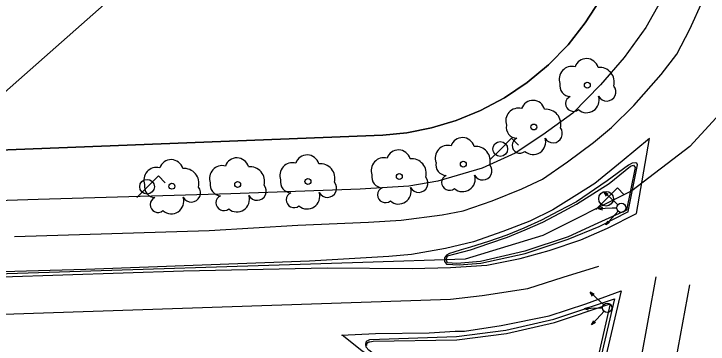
# Model space of a CAD drawing. Extents: x 282771 to 285132, y 4823109 to 4825496.
# Drawn here: x 284540 to 284599.9, y 4824257.9 to 4824286.4 of the extents above; entities that cross this region are included whole.
import ezdxf

# ---------------------------------------------------------------- set-up
doc = ezdxf.new("R2010")
doc.units = 0
for name, color, linetype in [('ACERA-BORDILLO', 7, 'Continuous'), ('ARBOL', 7, 'Continuous'), ('BORDILLO', 7, 'Continuous'), ('CALLE-EJE', 7, 'Continuous'), ('FAROLA', 7, 'Continuous'), ('PARQUE-JARDIN-AREA', 7, 'Continuous'), ('SEMAFORO', 7, 'Continuous'), ('SENAL-VIARIA', 7, 'Continuous'), ('ZONA-VERDE', 7, 'Continuous')]:
    doc.layers.add(name, color=color, linetype=linetype)

msp = doc.modelspace()

# ---------------------------------------------------------------- linework, layer by layer
at = {"layer": 'ACERA-BORDILLO'}
msp.add_lwpolyline([(284542.075, 4824270.385), (284446.225, 4824267.322), (284355.275, 4824263.532), (284352.136, 4824263.432), (284312.746, 4824262.162), (284288.826, 4824261.332), (284273.166, 4824260.272), (284211.617, 4824254.812), (284179.067, 4824252.272), (284149.258, 4824249.552)], dxfattribs=at)
at = {"layer": 'ARBOL'}
for centre in [(284589.469, 4824280.263), (284584.853, 4824276.652), (284578.768, 4824273.442), (284573.243, 4824272.374), (284553.619, 4824271.534), (284559.29, 4824271.689), (284565.359, 4824271.943)]:
    msp.add_circle(centre, 0.255, dxfattribs=at)
for centre, radius, start, end in [((284589.399, 4824281.523), 1.038, 15.64228, 161.38435), ((284588.139, 4824280.793), 1.097, 75.4318, 200.55608), ((284590.529, 4824280.523), 1.272, 345.03273, 95.79925), ((284588.029, 4824280.223), 0.935, 168.59898, 268.13236), ((284591.139, 4824279.693), 0.797, 208.96246, 38.99103), ((284584.783, 4824277.912), 1.038, 15.64228, 161.38435), ((284588.269, 4824278.673), 0.672, 113.73672, 309.4725), ((284589.409, 4824278.973), 1.086, 228.95447, 17.92796), ((284583.523, 4824277.182), 1.097, 75.4318, 200.55608), ((284585.913, 4824276.912), 1.272, 345.03273, 95.79925), ((284583.413, 4824276.612), 0.935, 168.59898, 268.13236), ((284586.523, 4824276.082), 0.797, 208.96246, 38.99103), ((284578.698, 4824274.702), 1.038, 15.64228, 161.38435), ((284583.653, 4824275.062), 0.672, 113.73672, 309.4725), ((284584.793, 4824275.362), 1.086, 228.95447, 17.92796), ((284577.438, 4824273.972), 1.097, 75.4318, 200.55608), ((284579.828, 4824273.702), 1.272, 345.03273, 95.79925), ((284565.289, 4824273.203), 1.038, 15.64228, 161.38435), ((284573.173, 4824273.634), 1.038, 15.64228, 161.38435), ((284553.549, 4824272.794), 1.038, 15.64228, 161.38435), ((284559.22, 4824272.949), 1.038, 15.64228, 161.38435), ((284564.029, 4824272.473), 1.097, 75.4318, 200.55608), ((284571.913, 4824272.904), 1.097, 75.4318, 200.55608), ((284574.303, 4824272.634), 1.272, 345.03273, 95.79925), ((284577.328, 4824273.402), 0.935, 168.59898, 268.13236), ((284552.289, 4824272.064), 1.097, 75.4318, 200.55608), ((284554.679, 4824271.794), 1.272, 345.03273, 95.79925), ((284557.96, 4824272.219), 1.097, 75.4318, 200.55608), ((284560.35, 4824271.949), 1.272, 345.03273, 95.79925), ((284566.419, 4824272.203), 1.272, 345.03273, 95.79925), ((284580.438, 4824272.872), 0.797, 208.96246, 38.99103), ((284571.803, 4824272.334), 0.935, 168.59898, 268.13236), ((284577.568, 4824271.852), 0.672, 113.73672, 309.4725), ((284578.708, 4824272.152), 1.086, 228.95447, 17.92796), ((284557.85, 4824271.649), 0.935, 168.59898, 268.13236), ((284563.919, 4824271.903), 0.935, 168.59898, 268.13236), ((284567.029, 4824271.373), 0.797, 208.96246, 38.99103), ((284574.913, 4824271.804), 0.797, 208.96246, 38.99103), ((284552.179, 4824271.494), 0.935, 168.59898, 268.13236), ((284555.289, 4824270.964), 0.797, 208.96246, 38.99103), ((284560.96, 4824271.119), 0.797, 208.96246, 38.99103), ((284572.043, 4824270.784), 0.672, 113.73672, 309.4725), ((284573.183, 4824271.084), 1.086, 228.95447, 17.92796), ((284552.419, 4824269.944), 0.672, 113.73672, 309.4725), ((284553.559, 4824270.244), 1.086, 228.95447, 17.92796), ((284558.09, 4824270.099), 0.672, 113.73672, 309.4725), ((284559.23, 4824270.399), 1.086, 228.95447, 17.92796), ((284564.159, 4824270.353), 0.672, 113.73672, 309.4725), ((284565.299, 4824270.653), 1.086, 228.95447, 17.92796)]:
    msp.add_arc(centre, radius, start, end, dxfattribs=at)
at = {"layer": 'BORDILLO'}
for points in [[(284596.43, 4824288.637), (284594.507, 4824285.245), (284592.662, 4824282.67), (284590.616, 4824280.294), (284588.232, 4824277.86), (284585.64, 4824275.967), (284583.254, 4824274.403), (284580.394, 4824273.106), (284576.568, 4824271.974), (284574.058, 4824271.542), (284569.862, 4824271.295), (284558.717, 4824270.879), (284542.075, 4824270.385)], [(284593.002, 4824269.353), (284593.81, 4824273.386), (284593.739, 4824273.538), (284593.586, 4824273.562), (284593.328, 4824273.527), (284593.034, 4824273.35), (284591.183, 4824272.012), (284588.523, 4824270.188), (284586.985, 4824269.373), (284585.53, 4824268.608), (284584, 4824267.921), (284582.519, 4824267.3), (284580.934, 4824266.765), (284579.38, 4824266.275), (284578.569, 4824266.051), (284577.958, 4824265.851), (284577.57, 4824265.722), (284577.311, 4824265.569), (284577.135, 4824265.346), (284577.156, 4824265.03), (284577.309, 4824264.807), (284578.405, 4824264.758), (284580.274, 4824264.887), (284584.118, 4824265.722), (284587.818, 4824266.954), (284590.503, 4824268.062), (284593.025, 4824269.353)], [(284571.01, 4824257.054), (284570.604, 4824257.361), (284570.385, 4824257.626), (284570.343, 4824257.895), (284570.416, 4824258.15), (284570.686, 4824258.303), (284578.183, 4824258.562), (284582.443, 4824259.112), (284586.573, 4824260.062), (284591.815, 4824261.82), (284585.894, 4824236.426), (284585.623, 4824236.12), (284585.247, 4824236.108), (284584.904, 4824236.249), (284584.308, 4824238.904), (284583.444, 4824241.106), (284582.251, 4824243.514), (284580.69, 4824246.469), (284579.435, 4824248.341), (284577.396, 4824251.137), (284575.544, 4824253.257), (284573.197, 4824255.381), (284571.014, 4824257.058)]]:
    msp.add_lwpolyline(points, dxfattribs=at)
at = {"layer": 'CALLE-EJE'}
msp.add_lwpolyline([(284608.711, 4824286.137), (284605.802, 4824283.103), (284598.32, 4824274.971), (284593.314, 4824271.137), (284585.621, 4824267.292), (284578.923, 4824265.224), (284570.099, 4824264.952), (284539.401, 4824263.955), (284531.28, 4824263.714), (284458.501, 4824260.827)], dxfattribs=at)
at = {"layer": 'FAROLA'}
for p, q in [((284582.933, 4824275.682), (284581.993, 4824274.752)), ((284583.523, 4824275.092), (284582.933, 4824275.682)), ((284581.993, 4824274.752), (284581.063, 4824273.812)), ((284552.453, 4824272.422), (284551.513, 4824271.492)), ((284553.043, 4824271.832), (284552.453, 4824272.422)), ((284551.513, 4824271.492), (284550.583, 4824270.552)), ((284592.072, 4824271.384), (284591.132, 4824270.454)), ((284592.662, 4824270.794), (284592.072, 4824271.384)), ((284591.132, 4824270.454), (284590.202, 4824269.514))]:
    msp.add_line(p, q, dxfattribs=at)
for centre in [(284581.953, 4824274.752), (284551.473, 4824271.492), (284591.092, 4824270.454)]:
    msp.add_circle(centre, 0.637, dxfattribs=at)
at = {"layer": 'PARQUE-JARDIN-AREA'}
msp.add_lwpolyline([(284590.577, 4824287.668), (284589.297, 4824285.645), (284587.806, 4824283.755), (284586.127, 4824282.031), (284584.288, 4824280.499), (284582.322, 4824279.179), (284580.265, 4824278.083), (284578.153, 4824277.215), (284576.022, 4824276.575), (284573.903, 4824276.152), (284571.826, 4824275.933), (284538.686, 4824274.65), (284524.721, 4824274.128), (284380.49, 4824267.085)], dxfattribs=at)
at = {"layer": 'SEMAFORO'}
for p, q in [((284591.811, 4824270.21), (284590.922, 4824271.016)), ((284591.136, 4824270.687), (284590.922, 4824271.016)), ((284591.271, 4824270.835), (284590.922, 4824271.016)), ((284592.107, 4824269.941), (284591.811, 4824270.21)), ((284590.787, 4824269.707), (284590.411, 4824269.576)), ((284591.612, 4824269.634), (284590.411, 4824269.576)), ((284590.798, 4824269.481), (284590.411, 4824269.576)), ((284592.008, 4824269.653), (284591.612, 4824269.634)), ((284591.865, 4824269.08), (284592.134, 4824269.376)), ((284591.059, 4824268.191), (284591.865, 4824269.08)), ((284591.059, 4824268.191), (284591.24, 4824268.54)), ((284591.388, 4824268.406), (284591.059, 4824268.191)), ((284590.591, 4824261.57), (284589.702, 4824262.377)), ((284589.916, 4824262.047), (284589.702, 4824262.377)), ((284590.051, 4824262.195), (284589.702, 4824262.377)), ((284590.887, 4824261.301), (284590.591, 4824261.57)), ((284589.567, 4824261.067), (284589.191, 4824260.936)), ((284590.392, 4824260.994), (284589.191, 4824260.936)), ((284590.788, 4824261.013), (284590.392, 4824260.994)), ((284589.578, 4824260.841), (284589.191, 4824260.936)), ((284589.839, 4824259.551), (284590.645, 4824260.44)), ((284590.645, 4824260.44), (284590.914, 4824260.736)), ((284589.839, 4824259.551), (284590.02, 4824259.9)), ((284590.168, 4824259.766), (284589.839, 4824259.551))]:
    msp.add_line(p, q, dxfattribs=at)
for centre in [(284592.403, 4824269.672), (284591.183, 4824261.032)]:
    msp.add_circle(centre, 0.4, dxfattribs=at)
at = {"layer": 'SENAL-VIARIA'}
for p, q in [((284595.381, 4824263.704), (284590.711, 4824238.266)), ((284598.277, 4824263.028), (284593.607, 4824237.59))]:
    msp.add_line(p, q, dxfattribs=at)
for points in [[(284540.031, 4824267.204), (284556.843, 4824267.709), (284564.475, 4824268.177), (284570.595, 4824268.429), (284573.403, 4824268.609), (284576.931, 4824269.077), (284578.767, 4824269.401), (284581.251, 4824270.266), (284583.807, 4824271.31), (284585.607, 4824272.138), (284587.767, 4824273.651), (284589.999, 4824275.308), (284591.547, 4824276.604), (284593.491, 4824278.513), (284595.831, 4824281.178), (284597.199, 4824282.943), (284598.315, 4824285.104), (284599.431, 4824287.589)], [(284539.006, 4824263.72), (284554.62, 4824264.214), (284567.004, 4824264.481), (284574.348, 4824264.44), (284577.66, 4824264.523), (284580.787, 4824264.728), (284583.687, 4824265.305), (284586.177, 4824265.984), (284588.913, 4824266.91), (284591.217, 4824267.918), (284593.706, 4824269.194), (284594.837, 4824275.673), (284592.472, 4824273.697), (284590.106, 4824271.783), (284588.563, 4824270.796), (284586.506, 4824269.499), (284584.51, 4824268.511), (284582.165, 4824267.626), (284579.655, 4824266.741), (284577.228, 4824266.165), (284574.307, 4824265.65), (284572.342, 4824265.465), (284565.492, 4824265.054), (284546.196, 4824264.354), (284539.037, 4824264.127)], [(284539.116, 4824260.486), (284577.671, 4824261.767), (284580.401, 4824262.107), (284584.332, 4824262.687), (284587.397, 4824263.674), (284590.462, 4824264.642)], [(284568.249, 4824258.677), (284571.201, 4824258.821), (284575.809, 4824258.857), (284578.077, 4824259.001), (284578.869, 4824259.001), (284582.037, 4824259.505), (284586.177, 4824260.334), (284589.345, 4824261.378), (284592.405, 4824262.495), (284585.673, 4824233.775), (284584.665, 4824236.765), (284583.693, 4824239.79), (284582.613, 4824242.167), (284581.029, 4824245.229), (284579.049, 4824248.398), (284576.853, 4824251.207), (284574.945, 4824253.26), (284572.389, 4824255.601), (284570.013, 4824257.33), (284568.321, 4824258.662)]]:
    msp.add_lwpolyline(points, dxfattribs=at)
at = {"layer": 'ZONA-VERDE'}
for p, q in [((284588.551, 4824269.977), (284591.362, 4824271.77)), ((284587.085, 4824269.206), (284588.551, 4824269.977)), ((284592.846, 4824269.46), (284590.386, 4824268.34)), ((284585.62, 4824268.436), (284587.085, 4824269.206)), ((284584.094, 4824267.781), (284585.62, 4824268.436)), ((284590.386, 4824268.34), (284587.81, 4824267.166)), ((284582.568, 4824267.126), (284584.094, 4824267.781)), ((284580.971, 4824266.587), (284582.568, 4824267.126)), ((284587.81, 4824267.166), (284584.089, 4824265.916)), ((284579.377, 4824266.049), (284580.971, 4824266.587)), ((284577.401, 4824265.516), (284579.377, 4824266.049)), ((284584.089, 4824265.916), (284580.239, 4824265.042)), ((284577.287, 4824265.22), (284577.401, 4824265.516)), ((284577.394, 4824264.911), (284577.287, 4824265.22)), ((284578.2, 4824264.871), (284577.394, 4824264.911)), ((284580.239, 4824265.042), (284578.2, 4824264.871)), ((284586.65, 4824259.777), (284591.44, 4824261.377)), ((284591.44, 4824261.377), (284589.761, 4824254.079)), ((284582.49, 4824258.817), (284586.65, 4824259.777)), ((284578.2, 4824258.266), (284582.49, 4824258.817)), ((284570.449, 4824257.923), (284570.528, 4824258.035)), ((284570.528, 4824258.035), (284570.621, 4824258.083)), ((284570.528, 4824258.035), (284570.528, 4824258.035)), ((284570.528, 4824258.035), (284570.528, 4824258.035)), ((284570.528, 4824258.035), (284570.528, 4824258.035)), ((284570.621, 4824258.083), (284570.695, 4824258.103)), ((284570.695, 4824258.103), (284570.983, 4824258.157)), ((284570.695, 4824258.103), (284570.695, 4824258.103)), ((284570.983, 4824258.157), (284578.2, 4824258.266)), ((284570.434, 4824257.77), (284570.449, 4824257.923)), ((284570.449, 4824257.923), (284570.449, 4824257.923))]:
    msp.add_line(p, q, dxfattribs=at)
for points in [[(284586.633, 4824321.628), (284538.653, 4824279.187), (284538.686, 4824274.65), (284571.826, 4824275.933), (284573.903, 4824276.152), (284576.022, 4824276.575), (284578.153, 4824277.215), (284580.265, 4824278.083), (284582.322, 4824279.179), (284584.288, 4824280.499), (284586.127, 4824282.031), (284587.806, 4824283.755), (284589.297, 4824285.645), (284590.577, 4824287.668)], [(284591.362, 4824271.77), (284593.21, 4824273.256), (284593.45, 4824273.342)], [(284593.45, 4824273.342), (284593.586, 4824273.15), (284592.846, 4824269.46)]]:
    msp.add_lwpolyline(points, dxfattribs=at)

doc.saveas('drawing.dxf')
